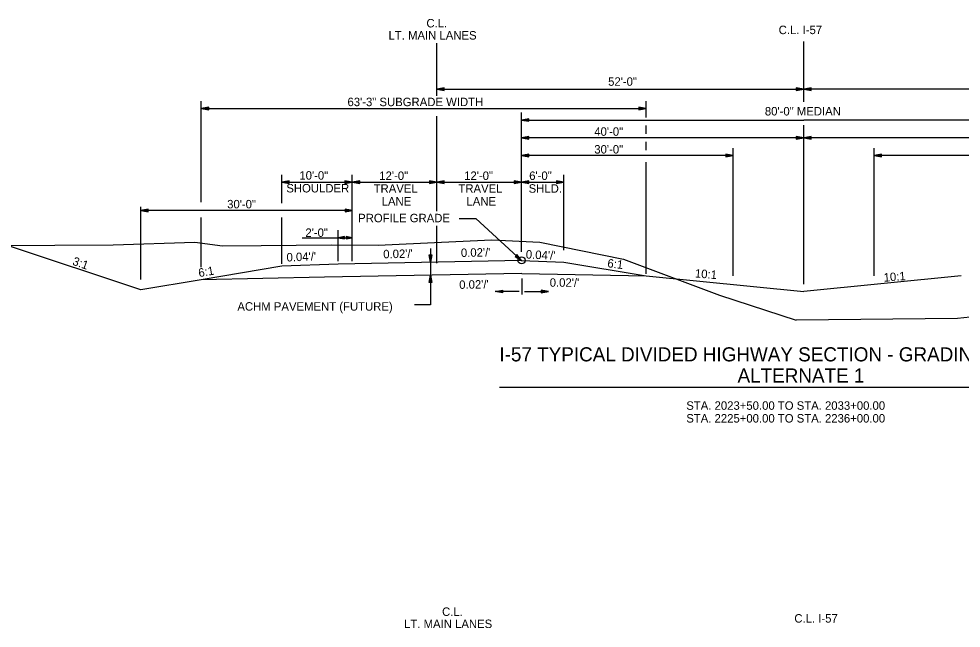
# Model space of a CAD drawing. Extents: x 1734743 to 1735935, y 759845 to 763831.
# Drawn here: x 1735639.6 to 1735773.2, y 763736 to 763822.3 of the extents above; entities that cross this region are included whole.
import ezdxf

# ---------------------------------------------------------------- set-up
doc = ezdxf.new("R2010")
doc.units = 0
for name, color, linetype in [('10', 7, 'Continuous'), ('19', 7, 'Continuous'), ('8', 7, 'Continuous'), ('R_Future Surface', 7, 'Continuous')]:
    doc.layers.add(name, color=color, linetype=linetype)

# ---------------------------------------------------------------- blocks, each defined once
blk = doc.blocks.new('TM')
at = {"layer": '8'}
for p, q in [((-120.309, 21.181), (-119.787, -20.829)), ((0, 0), (-120.309, 21.181)), ((-31.382, 2.945), (-120.176, 10.512)), ((-119.787, -20.829), (0, 0)), ((-119.911, -10.826), (-31.307, -3.057))]:
    blk.add_line(p, q, dxfattribs=at)

msp = doc.modelspace()

# ---------------------------------------------------------------- linework, layer by layer
at = {"layer": '19'}
for p, q in [((1735698.92, 763811.4), (1735698.92, 763818.9)), ((1735750.92, 763810.54), (1735750.92, 763819.1)), ((1735699.97, 763812.55), (1735698.92, 763812.37)), ((1735698.92, 763812.37), (1735750.92, 763812.37)), ((1735698.92, 763812.37), (1735699.97, 763812.18)), ((1735699.97, 763812.46), (1735699.2, 763812.39)), ((1735699.2, 763812.34), (1735699.97, 763812.27)), ((1735699.97, 763812.18), (1735699.97, 763812.55)), ((1735749.87, 763812.55), (1735749.87, 763812.18)), ((1735750.92, 763812.37), (1735749.87, 763812.55)), ((1735750.64, 763812.39), (1735749.87, 763812.46)), ((1735749.87, 763812.18), (1735750.92, 763812.37)), ((1735749.87, 763812.27), (1735750.64, 763812.34)), ((1735751.97, 763812.55), (1735750.92, 763812.37)), ((1735802.92, 763812.37), (1735750.92, 763812.37)), ((1735750.92, 763812.37), (1735751.97, 763812.18)), ((1735751.97, 763812.46), (1735751.2, 763812.39)), ((1735751.2, 763812.34), (1735751.97, 763812.27)), ((1735751.97, 763812.18), (1735751.97, 763812.55)), ((1735665.51, 763796.32), (1735665.51, 763810.66)), ((1735728.6, 763808.35), (1735728.6, 763810.66)), ((1735666.56, 763809.79), (1735665.51, 763809.61)), ((1735665.51, 763809.61), (1735666.56, 763809.43)), ((1735665.51, 763809.61), (1735728.6, 763809.61)), ((1735666.56, 763809.7), (1735665.79, 763809.64)), ((1735665.79, 763809.58), (1735666.56, 763809.51)), ((1735666.56, 763809.43), (1735666.56, 763809.79)), ((1735710.92, 763800.22), (1735710.92, 763809.03)), ((1735727.55, 763809.79), (1735727.55, 763809.43)), ((1735728.6, 763809.61), (1735727.55, 763809.79)), ((1735728.32, 763809.64), (1735727.55, 763809.7)), ((1735727.55, 763809.43), (1735728.6, 763809.61)), ((1735727.55, 763809.51), (1735728.32, 763809.58)), ((1735698.92, 763795.08), (1735698.92, 763808.55)), ((1735711.97, 763808.16), (1735710.92, 763807.98)), ((1735710.92, 763807.98), (1735750.92, 763807.98)), ((1735710.92, 763807.98), (1735711.97, 763807.8)), ((1735711.97, 763808.07), (1735711.2, 763808.01)), ((1735711.2, 763807.95), (1735711.97, 763807.88)), ((1735711.97, 763807.8), (1735711.97, 763808.16)), ((1735790.92, 763807.98), (1735750.92, 763807.98)), ((1735728.6, 763806.04), (1735728.6, 763807.19)), ((1735750.92, 763784.74), (1735750.92, 763807.27)), ((1735711.97, 763805.65), (1735710.92, 763805.46)), ((1735710.92, 763805.46), (1735711.97, 763805.28)), ((1735750.92, 763805.46), (1735710.93, 763805.46)), ((1735711.97, 763805.55), (1735711.2, 763805.49)), ((1735711.2, 763805.44), (1735711.97, 763805.37)), ((1735711.97, 763805.28), (1735711.97, 763805.65)), ((1735728.6, 763803.73), (1735728.6, 763804.89)), ((1735749.87, 763805.65), (1735749.87, 763805.28)), ((1735750.92, 763805.46), (1735749.87, 763805.65)), ((1735750.64, 763805.49), (1735749.87, 763805.55)), ((1735749.87, 763805.28), (1735750.92, 763805.46)), ((1735749.87, 763805.37), (1735750.64, 763805.44)), ((1735751.97, 763805.65), (1735750.92, 763805.46)), ((1735790.92, 763805.46), (1735750.92, 763805.46)), ((1735750.92, 763805.46), (1735751.97, 763805.28)), ((1735751.97, 763805.55), (1735751.2, 763805.49)), ((1735751.2, 763805.44), (1735751.97, 763805.37)), ((1735751.97, 763805.28), (1735751.97, 763805.65)), ((1735740.92, 763785.92), (1735740.92, 763803.99)), ((1735760.92, 763785.92), (1735760.92, 763803.99)), ((1735711.97, 763803.13), (1735710.92, 763802.94)), ((1735710.92, 763802.94), (1735711.97, 763802.76)), ((1735740.92, 763802.94), (1735710.93, 763802.94)), ((1735711.97, 763803.03), (1735711.2, 763802.97)), ((1735711.2, 763802.92), (1735711.97, 763802.85)), ((1735711.97, 763802.76), (1735711.97, 763803.13)), ((1735728.6, 763786.17), (1735728.6, 763802.01)), ((1735739.87, 763803.13), (1735739.87, 763802.76)), ((1735740.92, 763802.94), (1735739.87, 763803.13)), ((1735740.64, 763802.97), (1735739.87, 763803.03)), ((1735739.87, 763802.76), (1735740.92, 763802.94)), ((1735739.87, 763802.85), (1735740.64, 763802.92)), ((1735761.97, 763803.13), (1735760.92, 763802.94)), ((1735790.92, 763802.94), (1735760.92, 763802.94)), ((1735760.92, 763802.94), (1735761.97, 763802.76)), ((1735761.97, 763803.03), (1735761.2, 763802.97)), ((1735761.2, 763802.92), (1735761.97, 763802.85)), ((1735761.97, 763802.76), (1735761.97, 763803.13)), ((1735676.92, 763796.18), (1735676.92, 763800.22)), ((1735677.97, 763799.36), (1735676.92, 763799.17)), ((1735677.97, 763798.99), (1735677.97, 763799.36)), ((1735685.87, 763799.36), (1735685.87, 763798.99)), ((1735686.92, 763799.17), (1735685.87, 763799.36)), ((1735686.92, 763787.98), (1735686.92, 763800.22)), ((1735687.97, 763799.36), (1735686.92, 763799.17)), ((1735687.97, 763798.99), (1735687.97, 763799.36)), ((1735697.87, 763799.36), (1735697.87, 763798.99)), ((1735698.92, 763799.17), (1735697.87, 763799.36)), ((1735699.97, 763799.36), (1735698.92, 763799.17)), ((1735699.97, 763798.99), (1735699.97, 763799.36)), ((1735709.87, 763799.36), (1735709.87, 763798.99)), ((1735710.92, 763799.17), (1735709.87, 763799.36)), ((1735710.92, 763789.31), (1735710.92, 763800.22)), ((1735711.97, 763799.36), (1735710.92, 763799.17)), ((1735711.97, 763798.99), (1735711.97, 763799.36)), ((1735715.87, 763799.36), (1735715.87, 763798.99)), ((1735716.92, 763799.17), (1735715.87, 763799.36)), ((1735716.92, 763789.54), (1735716.92, 763800.22)), ((1735676.92, 763799.17), (1735686.92, 763799.17)), ((1735676.92, 763799.17), (1735677.97, 763798.99)), ((1735677.97, 763799.26), (1735677.2, 763799.2)), ((1735677.2, 763799.15), (1735677.97, 763799.08)), ((1735686.64, 763799.2), (1735685.87, 763799.26)), ((1735685.87, 763798.99), (1735686.92, 763799.17)), ((1735685.87, 763799.08), (1735686.64, 763799.15)), ((1735686.92, 763799.17), (1735698.92, 763799.17)), ((1735686.92, 763799.17), (1735687.97, 763798.99)), ((1735687.97, 763799.26), (1735687.2, 763799.2)), ((1735687.2, 763799.15), (1735687.97, 763799.08)), ((1735698.64, 763799.2), (1735697.87, 763799.26)), ((1735697.87, 763798.99), (1735698.92, 763799.17)), ((1735697.87, 763799.08), (1735698.64, 763799.15)), ((1735698.92, 763799.17), (1735710.92, 763799.17)), ((1735698.92, 763799.17), (1735699.97, 763798.99)), ((1735699.97, 763799.26), (1735699.2, 763799.2)), ((1735699.2, 763799.15), (1735699.97, 763799.08)), ((1735710.64, 763799.2), (1735709.87, 763799.26)), ((1735709.87, 763798.99), (1735710.92, 763799.17)), ((1735709.87, 763799.08), (1735710.64, 763799.15)), ((1735710.92, 763799.17), (1735716.92, 763799.17)), ((1735710.92, 763799.17), (1735711.97, 763798.99)), ((1735711.97, 763799.26), (1735711.2, 763799.2)), ((1735711.2, 763799.15), (1735711.97, 763799.08)), ((1735716.64, 763799.2), (1735715.87, 763799.26)), ((1735715.87, 763798.99), (1735716.92, 763799.17)), ((1735715.87, 763799.08), (1735716.64, 763799.15)), ((1735656.92, 763785.37), (1735656.92, 763795.68)), ((1735657.97, 763795.36), (1735656.92, 763795.17)), ((1735657.97, 763795.26), (1735657.2, 763795.2)), ((1735657.97, 763794.99), (1735657.97, 763795.36)), ((1735685.92, 763795.36), (1735685.92, 763794.99)), ((1735686.97, 763795.18), (1735685.92, 763795.36)), ((1735686.69, 763795.2), (1735685.92, 763795.26)), ((1735656.92, 763795.17), (1735657.97, 763794.99)), ((1735686.97, 763795.18), (1735656.97, 763795.18)), ((1735657.2, 763795.15), (1735657.97, 763795.08)), ((1735665.51, 763787.13), (1735665.51, 763794.18)), ((1735676.92, 763787.62), (1735676.92, 763794.18)), ((1735685.92, 763794.99), (1735686.97, 763795.18)), ((1735685.92, 763795.08), (1735686.69, 763795.15)), ((1735698.92, 763787.7), (1735698.92, 763792.99)), ((1735679.82, 763791.3), (1735686.92, 763791.3)), ((1735685.82, 763791.45), (1735684.92, 763791.3)), ((1735684.92, 763791.3), (1735685.82, 763791.14)), ((1735684.93, 763787.98), (1735684.93, 763792.35)), ((1735685.82, 763791.38), (1735685.16, 763791.32)), ((1735685.16, 763791.28), (1735685.82, 763791.22)), ((1735685.82, 763791.14), (1735685.82, 763791.45)), ((1735686.03, 763791.45), (1735686.03, 763791.14)), ((1735686.92, 763791.3), (1735686.03, 763791.45)), ((1735686.69, 763791.32), (1735686.03, 763791.37)), ((1735686.03, 763791.14), (1735686.92, 763791.3)), ((1735686.03, 763791.22), (1735686.69, 763791.28)), ((1735656.92, 763783.91), (1735638.04, 763790.21)), ((1735697.83, 763788.88), (1735698.2, 763788.88)), ((1735698.01, 763787.83), (1735697.83, 763788.88)), ((1735697.99, 763788.11), (1735697.92, 763788.88)), ((1735698.2, 763788.88), (1735698.01, 763787.83)), ((1735698.1, 763788.88), (1735698.04, 763788.11)), ((1735710.27, 763788.93), (1735710.03, 763788.66)), ((1735710.03, 763788.66), (1735710.92, 763788.09)), ((1735710.09, 763788.72), (1735710.7, 763788.25)), ((1735710.73, 763788.29), (1735710.21, 763788.86)), ((1735710.92, 763788.09), (1735710.27, 763788.93)), ((1735710.95, 763786.25), (1735682.96, 763785.69)), ((1735697.83, 763784.95), (1735698.01, 763786)), ((1735698.01, 763786), (1735698.2, 763784.95)), ((1735710.95, 763786.25), (1735728.6, 763785.9)), ((1735665.51, 763785.35), (1735656.92, 763783.91)), ((1735682.96, 763785.69), (1735665.51, 763785.35)), ((1735698.2, 763784.95), (1735697.83, 763784.95)), ((1735697.92, 763784.95), (1735697.99, 763785.72)), ((1735698.04, 763785.72), (1735698.1, 763784.95)), ((1735710.96, 763785.51), (1735710.96, 763783.25)), ((1735728.6, 763785.9), (1735750.93, 763783.67)), ((1735773.24, 763785.9), (1735750.93, 763783.67)), ((1735710.58, 763783.67), (1735707.16, 763783.67)), ((1735711.34, 763783.67), (1735714.76, 763783.67)), ((1735783.91, 763781.11), (1735772.72, 763779.84)), ((1735772.72, 763779.84), (1735749.87, 763779.61)), ((1735707.78, 763770.11), (1735794.07, 763770.11))]:
    msp.add_line(p, q, dxfattribs=at)
for points in [[(1735702.08, 763794.01), (1735704.44, 763794.01), (1735710.92, 763788.09)], [(1735619.94, 763790.09), (1735653.03, 763790.31), (1735664.58, 763790.65), (1735668.53, 763790.14), (1735674.01, 763790.2), (1735683.95, 763790.27), (1735690.59, 763790.25), (1735699.58, 763790.68), (1735706.69, 763790.99)], [(1735706.69, 763790.99), (1735713.49, 763790.65), (1735725.38, 763788.27), (1735738.96, 763783.17), (1735749.87, 763779.61)], [(1735698.01, 763789.77), (1735698.01, 763781.81), (1735695.76, 763781.81)]]:
    msp.add_lwpolyline(points, dxfattribs=at)
msp.add_circle((1735710.92, 763788.09), 0.5, dxfattribs=at)
at = {"layer": 'R_Future Surface'}
for p, q in [((1735676.92, 763787.25), (1735665.51, 763785.35)), ((1735684.92, 763787.57), (1735676.92, 763787.25)), ((1735710.92, 763788.09), (1735684.92, 763787.57)), ((1735710.92, 763788.09), (1735716.92, 763787.85)), ((1735716.92, 763787.85), (1735728.6, 763785.9))]:
    msp.add_line(p, q, dxfattribs=at)

# ---------------------------------------------------------------- block references
at = {"layer": '19', "xscale": 0.008761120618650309}
for p, yscale, rotation in [((1735707.16, 763783.67), -0.008761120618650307, -179.20057588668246), ((1735714.76, 763783.67), 0.008761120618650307, -0.7994241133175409)]:
    msp.add_blockref('TM', p, dxfattribs=dict(at, yscale=yscale, rotation=rotation))

# ---------------------------------------------------------------- texts
at = {"layer": '10'}
msp.add_text('ACHM PAVEMENT (FUTURE)', height=1.2, rotation=360, dxfattribs=at).set_placement((1735670.63, 763780.96))
at = {"layer": '19'}
for s, height, p in [('C.L.', 1.2, (1735697.43, 763821.11)), ('C.L. I-57', 1.2, (1735747.37, 763820.16)), ('LT. MAIN LANES', 1.2, (1735692.06, 763819.39)), ('52\'-0"', 1.2, (1735723.19, 763812.84)), ('63\'-3" SUBGRADE WIDTH', 1.2, (1735686.24, 763809.95)), ('80\'-0" MEDIAN', 1.2, (1735745.41, 763808.63)), ('40\'-0"', 1.2, (1735721.23, 763805.75)), ('30\'-0"', 1.2, (1735721.23, 763803.23)), ('10\'-0"', 1.2, (1735679.42, 763799.53)), ('12\'-0"', 1.2, (1735690.75, 763799.49)), ('12\'-0"', 1.2, (1735702.78, 763799.49)), ('6\'-0"', 1.2, (1735712, 763799.49)), ('SHOULDER', 1.2, (1735677.57, 763797.72)), ('TRAVEL', 1.2, (1735689.95, 763797.68)), ('TRAVEL', 1.2, (1735701.97, 763797.68)), ('SHLD.', 1.2, (1735711.92, 763797.68)), ('30\'-0"', 1.2, (1735669.18, 763795.46)), ('LANE', 1.2, (1735691.09, 763795.86)), ('LANE', 1.2, (1735703.11, 763795.86)), ('PROFILE GRADE', 1.2, (1735687.75, 763793.49)), ('2\'-0"', 1.2, (1735680.27, 763791.42)), ("0.02'/'", 1.2, (1735714.91, 763784.35)), ('I-57 TYPICAL DIVIDED HIGHWAY SECTION - GRADING ONLY', 2, (1735707.78, 763773.77)), ('ALTERNATE 1', 2, (1735741.54, 763770.77)), ('STA. 2023+50.00 TO STA. 2033+00.00', 1.2, (1735734.27, 763766.91)), ('STA. 2225+00.00 TO STA. 2236+00.00', 1.2, (1735734.27, 763765.1)), ('C.L.', 1.2, (1735699.65, 763737.69)), ('C.L. I-57', 1.2, (1735749.59, 763736.74)), ('LT. MAIN LANES', 1.2, (1735694.27, 763735.97))]:
    msp.add_text(s, height=height, dxfattribs=at).set_placement(p)
for s, rotation, p in [("0.04'/'", 2.1602, (1735677.62, 763787.92)), ("0.02'/'", 1.0931, (1735691.32, 763788.38)), ("0.02'/'", 1.0931, (1735702.33, 763788.57)), ("0.04'/'", 357.3887, (1735711.5, 763788.36)), ('3:1', 340.4943, (1735647.16, 763787.5)), ('6:1', 353.2327, (1735723.04, 763787.12)), ('6:1', 9.4511, (1735665.2, 763785.71)), ('10:1', 355.3692, (1735735.46, 763785.68)), ('10:1', 4.6121, (1735762.3, 763785.05)), ("0.02'/'", 1.0121, (1735702.09, 763784.04))]:
    msp.add_text(s, height=1.2, rotation=rotation, dxfattribs=at).set_placement(p)

doc.saveas('drawing.dxf')
